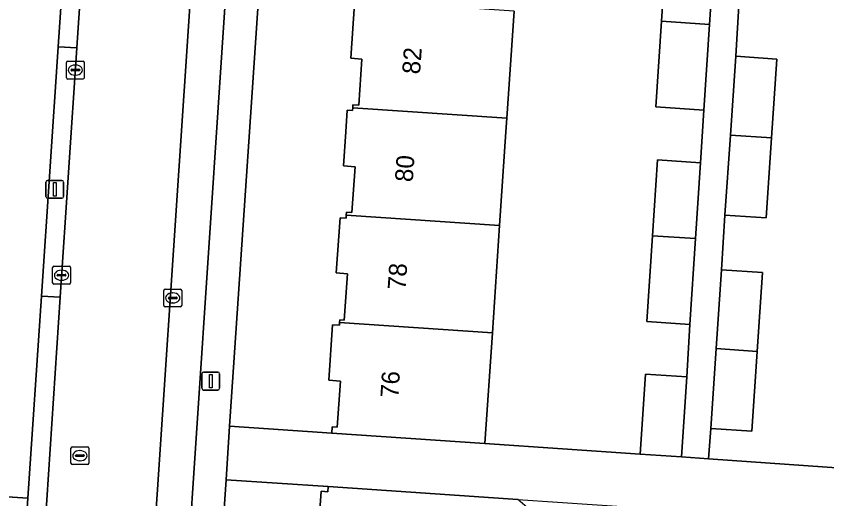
# Model space of a CAD drawing. Extents: x 161848 to 162726, y 385382 to 386521.
# Drawn here: x 162048.39 to 162093.57, y 386229.53 to 386256.45 of the extents above; entities that cross this region are included whole.
import ezdxf

# ---------------------------------------------------------------- set-up
doc = ezdxf.new("R2010")
doc.units = 0
for name, color, linetype in [('IMGEO_Erf', 7, 'Continuous'), ('IMGEO_Fietspad_gesloten', 7, 'Continuous'), ('IMGEO_Kolk', 7, 'Continuous'), ('IMGEO_Lichtmast', 7, 'Continuous'), ('IMGEO_Pand', 7, 'Continuous'), ('IMGEO_Pand_nummerreeks', 7, 'Continuous'), ('IMGEO_Parkeervlak_open', 7, 'Continuous'), ('IMGEO_Rijbaan_lokaal_open', 7, 'Continuous'), ('IMGEO_Rioolput', 7, 'Continuous'), ('IMGEO_Voetpad_open', 7, 'Continuous')]:
    doc.layers.add(name, color=color, linetype=linetype)

msp = doc.modelspace()

# ---------------------------------------------------------------- linework, layer by layer
at = {"layer": 'IMGEO_Erf'}
for points in [[(162063.574, 386282.243), (162061.387, 386250), (162060.273, 386233.58), (162065.983, 386233.191), (162066.007, 386233.542), (162066.285, 386233.523), (162066.462, 386236.093), (162065.809, 386236.138), (162066.022, 386239.238), (162066.406, 386239.212), (162066.416, 386239.36), (162066.426, 386239.512), (162066.671, 386239.496), (162066.849, 386242.086), (162066.229, 386242.128), (162066.441, 386245.209), (162066.776, 386245.186), (162066.787, 386245.35), (162066.798, 386245.516), (162067.101, 386245.496), (162067.277, 386248.052), (162066.625, 386248.097), (162066.754, 386250), (162066.835, 386251.202), (162067.136, 386251.182), (162067.147, 386251.348), (162067.157, 386251.513), (162067.487, 386251.491), (162067.66, 386254.06), (162067.038, 386254.102), (162067.243, 386257.146)], [(162076.144, 386256.728), (162075.741, 386250.77), (162075.689, 386250), (162075.335, 386244.775), (162074.93, 386238.788), (162074.512, 386232.606), (162083.163, 386232.021), (162083.465, 386236.48), (162085.77, 386236.324), (162085.937, 386239.258), (162083.536, 386239.417), (162083.854, 386244.202), (162084.134, 386248.437), (162086.533, 386248.278), (162086.723, 386251.213), (162084.035, 386251.391), (162084.351, 386256.176), (162084.631, 386260.411)], [(162088.684, 386257.384), (162088.499, 386254.216), (162090.795, 386254.062), (162090.496, 386249.661), (162090.193, 386245.202), (162087.898, 386245.357), (162087.701, 386242.306), (162089.997, 386242.152), (162089.698, 386237.751), (162089.395, 386233.292), (162087.1, 386233.447), (162086.982, 386231.759), (162097.828, 386231.002)], [(162065.161, 386226.763), (162065.379, 386229.943), (162065.759, 386229.917), (162065.779, 386230.207), (162060.094, 386230.591), (162058.568, 386208.449)]]:
    msp.add_lwpolyline(points, dxfattribs=at)
at = {"layer": 'IMGEO_Fietspad_gesloten'}
for points in [[(162054.002, 386350.846), (162045.852, 386229.774), (162049.041, 386229.563), (162049.789, 386240.833), (162050.732, 386254.748), (162051.885, 386271.703), (162053.125, 386290.31), (162053.462, 386295.238), (162056.953, 386346.978)], [(162045.595, 386176.434), (162048.664, 386223.883), (162049.041, 386229.563), (162045.852, 386229.774)]]:
    msp.add_lwpolyline(points, dxfattribs=at)
at = {"layer": 'IMGEO_Kolk'}
for p, q in [((162051.257, 386253.948), (162052.109, 386253.948)), ((162051.182, 386253.022), (162051.182, 386253.874)), ((162051.441, 386253.442), (162051.441, 386253.454)), ((162051.484, 386253.491), (162051.882, 386253.491)), ((162051.67, 386253.728), (162051.695, 386253.728)), ((162051.925, 386253.454), (162051.925, 386253.442)), ((162052.183, 386253.874), (162052.183, 386253.022)), ((162051.879, 386253.405), (162051.481, 386253.405)), ((162051.693, 386253.168), (162051.668, 386253.168)), ((162052.109, 386252.948), (162051.257, 386252.948)), ((162050.415, 386241.574), (162050.415, 386242.426)), ((162050.49, 386242.5), (162051.342, 386242.5)), ((162050.903, 386242.28), (162050.928, 386242.28)), ((162051.416, 386242.426), (162051.416, 386241.574)), ((162050.674, 386241.994), (162050.674, 386242.006)), ((162051.112, 386241.957), (162050.714, 386241.957)), ((162050.717, 386242.043), (162051.115, 386242.043)), ((162050.926, 386241.72), (162050.901, 386241.72)), ((162051.158, 386242.006), (162051.158, 386241.994)), ((162051.342, 386241.5), (162050.49, 386241.5)), ((162056.685, 386241.231), (162057.537, 386241.231)), ((162056.61, 386240.305), (162056.61, 386241.157)), ((162057.098, 386241.011), (162057.123, 386241.011)), ((162057.611, 386241.157), (162057.611, 386240.305)), ((162056.869, 386240.725), (162056.869, 386240.737)), ((162057.307, 386240.688), (162056.909, 386240.688)), ((162056.912, 386240.774), (162057.31, 386240.774)), ((162057.121, 386240.451), (162057.096, 386240.451)), ((162057.353, 386240.737), (162057.353, 386240.725)), ((162057.537, 386240.231), (162056.685, 386240.231))]:
    msp.add_line(p, q, dxfattribs=at)
for points in [[(162051.257, 386253.948), (162052.109, 386253.948)], [(162051.182, 386253.022), (162051.182, 386253.874)], [(162052.183, 386253.874), (162052.183, 386253.022)], [(162052.109, 386252.948), (162051.257, 386252.948)], [(162050.415, 386241.574), (162050.415, 386242.426)], [(162050.49, 386242.5), (162051.342, 386242.5)], [(162051.416, 386242.426), (162051.416, 386241.574)], [(162051.342, 386241.5), (162050.49, 386241.5)], [(162056.685, 386241.231), (162057.537, 386241.231)], [(162056.61, 386240.305), (162056.61, 386241.157)], [(162057.611, 386241.157), (162057.611, 386240.305)], [(162057.537, 386240.231), (162056.685, 386240.231)]]:
    msp.add_lwpolyline(points, dxfattribs=at)
for centre, radius, start, end in [((162051.259, 386253.872), 0.0765, 91.552, 178.448), ((162051.259, 386253.872), 0.0765, 91.552, 178.448), ((162052.107, 386253.872), 0.0765, 1.552, 88.448), ((162052.107, 386253.872), 0.0765, 1.552, 88.448), ((162051.481, 386253.451), 0.0403, 85.8775, 175.7526), ((162051.478, 386253.441), 0.0366, 178.938, 274.7102), ((162051.882, 386253.448), 0.043, 264.8664, 352.4533), ((162051.886, 386253.453), 0.0386, 1.7309, 96.639), ((162051.259, 386253.024), 0.0765, 181.552, 268.448), ((162051.259, 386253.024), 0.0765, 181.552, 268.448), ((162052.107, 386253.024), 0.0765, 271.552, 358.448), ((162052.107, 386253.024), 0.0765, 271.552, 358.448), ((162050.492, 386242.424), 0.0765, 91.552, 178.448), ((162050.492, 386242.424), 0.0765, 91.552, 178.448), ((162051.34, 386242.424), 0.0765, 1.552, 88.448), ((162051.34, 386242.424), 0.0765, 1.552, 88.448), ((162050.714, 386242.003), 0.0403, 85.8775, 175.7526), ((162050.711, 386241.993), 0.0366, 178.938, 274.7102), ((162051.115, 386242), 0.043, 264.8664, 352.4533), ((162051.119, 386242.005), 0.0386, 1.7309, 96.639), ((162050.492, 386241.576), 0.0765, 181.552, 268.448), ((162050.492, 386241.576), 0.0765, 181.552, 268.448), ((162051.34, 386241.576), 0.0765, 271.552, 358.448), ((162051.34, 386241.576), 0.0765, 271.552, 358.448), ((162056.687, 386241.155), 0.0765, 91.552, 178.448), ((162056.687, 386241.155), 0.0765, 91.552, 178.448), ((162057.535, 386241.155), 0.0765, 1.552, 88.448), ((162057.535, 386241.155), 0.0765, 1.552, 88.448), ((162056.909, 386240.734), 0.0403, 85.8775, 175.7526), ((162056.906, 386240.724), 0.0366, 178.938, 274.7102), ((162057.31, 386240.731), 0.043, 264.8664, 352.4533), ((162057.314, 386240.736), 0.0386, 1.7309, 96.639), ((162056.687, 386240.307), 0.0765, 181.552, 268.448), ((162056.687, 386240.307), 0.0765, 181.552, 268.448), ((162057.535, 386240.307), 0.0765, 271.552, 358.448), ((162057.535, 386240.307), 0.0765, 271.552, 358.448)]:
    msp.add_arc(centre, radius, start, end, dxfattribs=at)
for centre, major_axis, ratio, start_param, end_param in [((162051.669, 386253.448), (-0.387, 0.002), 0.722429, 4.712389, 7.853982), ((162051.694, 386253.448), (-0.39, 0.002), 0.717154, 1.570796, 4.712389), ((162050.902, 386242), (-0.387, 0.002), 0.722429, 4.712389, 7.853982), ((162050.927, 386242), (-0.39, 0.002), 0.717154, 1.570796, 4.712389), ((162057.097, 386240.731), (-0.387, 0.002), 0.722429, 4.712389, 7.853982), ((162057.122, 386240.731), (-0.39, 0.002), 0.717154, 1.570796, 4.712389)]:
    msp.add_ellipse(centre, major_axis=major_axis, ratio=ratio, start_param=start_param, end_param=end_param, dxfattribs=at)
at = {"layer": 'IMGEO_Lichtmast'}
for p, q in [((162050.037, 386246.393), (162050.037, 386247.193)), ((162050.037, 386247.193), (162050.037, 386246.393)), ((162050.137, 386247.293), (162050.927, 386247.293)), ((162050.927, 386247.293), (162050.137, 386247.293)), ((162051.027, 386247.193), (162051.027, 386246.393)), ((162051.027, 386246.393), (162051.027, 386247.193)), ((162050.927, 386246.293), (162050.137, 386246.293)), ((162050.137, 386246.293), (162050.927, 386246.293)), ((162058.733, 386235.695), (162058.733, 386236.495)), ((162058.733, 386236.495), (162058.733, 386235.695)), ((162058.833, 386236.595), (162059.623, 386236.595)), ((162059.623, 386236.595), (162058.833, 386236.595)), ((162059.723, 386236.495), (162059.723, 386235.695)), ((162059.723, 386235.695), (162059.723, 386236.495)), ((162059.623, 386235.595), (162058.833, 386235.595)), ((162058.833, 386235.595), (162059.623, 386235.595))]:
    msp.add_line(p, q, dxfattribs=at)
for points in [[(162050.457, 386247.168), (162050.607, 386247.168), (162050.607, 386246.418), (162050.457, 386246.418), (162050.457, 386247.168)], [(162059.153, 386236.47), (162059.303, 386236.47), (162059.303, 386235.72), (162059.153, 386235.72), (162059.153, 386236.47)]]:
    msp.add_lwpolyline(points, dxfattribs=at)
for centre, start, end in [((162050.137, 386247.193), 90, 180), ((162050.137, 386247.193), 90, 180), ((162050.927, 386247.193), 0, 90), ((162050.927, 386247.193), 360, 90), ((162050.137, 386246.393), 180, 270), ((162050.137, 386246.393), 180, 270), ((162050.927, 386246.393), 270, 0), ((162050.927, 386246.393), 270, 0), ((162058.833, 386236.495), 90, 180), ((162058.833, 386236.495), 90, 180), ((162059.623, 386236.495), 0, 90), ((162059.623, 386236.495), 360, 90), ((162058.833, 386235.695), 180, 270), ((162058.833, 386235.695), 180, 270), ((162059.623, 386235.695), 270, 0), ((162059.623, 386235.695), 270, 0)]:
    msp.add_arc(centre, 0.1, start, end, dxfattribs=at)
at = {"layer": 'IMGEO_Pand'}
for points in [[(162087.32, 386260.233), (162084.631, 386260.411), (162084.351, 386256.176), (162087.039, 386255.995)], [(162075.741, 386250.77), (162076.144, 386256.728), (162067.565, 386257.305), (162067.553, 386257.125), (162067.243, 386257.146), (162067.038, 386254.102), (162067.66, 386254.06), (162067.487, 386251.491), (162067.157, 386251.513), (162067.147, 386251.348)], [(162084.035, 386251.391), (162086.723, 386251.213), (162087.039, 386255.995), (162084.351, 386256.176)], [(162090.795, 386254.062), (162088.499, 386254.216), (162088.201, 386249.819), (162090.496, 386249.661)], [(162067.147, 386251.348), (162067.136, 386251.182), (162066.835, 386251.202), (162066.754, 386250), (162066.625, 386248.097), (162067.277, 386248.052), (162067.101, 386245.496), (162066.798, 386245.516), (162066.787, 386245.35), (162075.335, 386244.775), (162075.689, 386250), (162075.741, 386250.77)], [(162087.898, 386245.357), (162090.193, 386245.202), (162090.496, 386249.661), (162088.201, 386249.819)], [(162086.533, 386248.278), (162084.134, 386248.437), (162083.854, 386244.202), (162086.253, 386244.041)], [(162074.93, 386238.788), (162075.335, 386244.775), (162066.787, 386245.35), (162066.776, 386245.186), (162066.441, 386245.209), (162066.229, 386242.128), (162066.849, 386242.086), (162066.671, 386239.496), (162066.426, 386239.512), (162066.416, 386239.36)], [(162086.253, 386244.041), (162083.854, 386244.202), (162083.536, 386239.417), (162085.937, 386239.258)], [(162089.997, 386242.152), (162087.701, 386242.306), (162087.403, 386237.909), (162089.698, 386237.751)], [(162074.512, 386232.606), (162074.93, 386238.788), (162066.416, 386239.36), (162066.406, 386239.212), (162066.022, 386239.238), (162065.809, 386236.138), (162066.462, 386236.093), (162066.285, 386233.523), (162066.007, 386233.542), (162065.983, 386233.191)], [(162087.1, 386233.447), (162089.395, 386233.292), (162089.698, 386237.751), (162087.403, 386237.909)], [(162085.468, 386231.865), (162085.77, 386236.324), (162083.465, 386236.48), (162083.163, 386232.021)], [(162076.357, 386229.489), (162065.779, 386230.207), (162065.759, 386229.917), (162065.379, 386229.943), (162065.161, 386226.763), (162065.821, 386226.718), (162065.647, 386224.183), (162065.37, 386224.202), (162065.359, 386224.048), (162073.973, 386223.455), (162075.769, 386223.331), (162075.999, 386223.316), (162076.493, 386223.576), (162076.854, 386228.898), (162076.864, 386229.047)]]:
    msp.add_lwpolyline(points, close=True, dxfattribs=at)
at = {"layer": 'IMGEO_Parkeervlak_open'}
for points in [[(162059.693, 386281.473), (162053.989, 386196.163)], [(162056.041, 386197.131), (162061.566, 386280.169)]]:
    msp.add_lwpolyline(points, dxfattribs=at)
at = {"layer": 'IMGEO_Rijbaan_lokaal_open'}
for points in [[(162058.028, 386346.909), (162054.511, 386295.129), (162054.173, 386290.223), (162052.908, 386271.635), (162051.766, 386254.681), (162050.834, 386240.782), (162049.721, 386223.815), (162046.601, 386176.338), (162046.003, 386167.514), (162045.648, 386162.285), (162044.342, 386142.167), (162043.224, 386125.333), (162042.345, 386112.63), (162048.375, 386112.1), (162048.498, 386113.868), (162051.328, 386155.749)], [(162052.627, 386175.581), (162053.605, 386189.925), (162053.989, 386196.163), (162059.693, 386281.473), (162059.775, 386282.378)]]:
    msp.add_lwpolyline(points, dxfattribs=at)
at = {"layer": 'IMGEO_Rioolput'}
for p, q in [((162051.437, 386231.507), (162051.437, 386232.359)), ((162051.512, 386232.433), (162052.364, 386232.433)), ((162051.925, 386232.213), (162051.95, 386232.213)), ((162052.438, 386232.359), (162052.438, 386231.507)), ((162051.696, 386231.927), (162051.696, 386231.939)), ((162052.134, 386231.89), (162051.736, 386231.89)), ((162051.739, 386231.976), (162052.137, 386231.976)), ((162052.18, 386231.939), (162052.18, 386231.927)), ((162052.364, 386231.433), (162051.512, 386231.433)), ((162051.948, 386231.653), (162051.923, 386231.653))]:
    msp.add_line(p, q, dxfattribs=at)
for points in [[(162051.437, 386231.507), (162051.437, 386232.359)], [(162051.512, 386232.433), (162052.364, 386232.433)], [(162052.438, 386232.359), (162052.438, 386231.507)], [(162052.364, 386231.433), (162051.512, 386231.433)]]:
    msp.add_lwpolyline(points, dxfattribs=at)
for centre, radius, start, end in [((162051.514, 386232.357), 0.0765, 91.552, 178.448), ((162051.514, 386232.357), 0.0765, 91.552, 178.448), ((162052.362, 386232.357), 0.0765, 1.552, 88.448), ((162052.362, 386232.357), 0.0765, 1.552, 88.448), ((162051.736, 386231.936), 0.0403, 85.8775, 175.7526), ((162051.733, 386231.926), 0.0366, 178.938, 274.7102), ((162052.137, 386231.933), 0.043, 264.8664, 352.4533), ((162052.141, 386231.938), 0.0386, 1.7309, 96.639), ((162051.514, 386231.509), 0.0765, 181.552, 268.448), ((162051.514, 386231.509), 0.0765, 181.552, 268.448), ((162052.362, 386231.509), 0.0765, 271.552, 358.448), ((162052.362, 386231.509), 0.0765, 271.552, 358.448)]:
    msp.add_arc(centre, radius, start, end, dxfattribs=at)
for centre, major_axis, ratio, start_param, end_param in [((162051.924, 386231.933), (-0.387, 0.002), 0.722429, 4.712389, 7.853982), ((162051.949, 386231.933), (-0.39, 0.002), 0.717154, 1.570796, 4.712389)]:
    msp.add_ellipse(centre, major_axis=major_axis, ratio=ratio, start_param=start_param, end_param=end_param, dxfattribs=at)
at = {"layer": 'IMGEO_Voetpad_open'}
for points in [[(162060.273, 386233.58), (162061.387, 386250), (162063.574, 386282.243)], [(162061.566, 386280.169), (162056.041, 386197.131)], [(162087.32, 386260.233), (162087.039, 386255.995), (162086.723, 386251.213), (162086.533, 386248.278), (162086.253, 386244.041), (162085.937, 386239.258), (162085.77, 386236.324), (162085.468, 386231.865), (162086.982, 386231.759), (162087.1, 386233.447), (162087.403, 386237.909), (162087.701, 386242.306), (162087.898, 386245.357), (162088.201, 386249.819), (162088.499, 386254.216), (162088.684, 386257.384)], [(162056.49, 386176.046), (162057.463, 386194.369), (162057.784, 386200.519), (162058.049, 386200.528), (162058.568, 386208.449), (162060.094, 386230.591), (162060.273, 386233.58)]]:
    msp.add_lwpolyline(points, dxfattribs=at)
for points in [[(162051.885, 386271.703), (162050.732, 386254.748), (162051.766, 386254.681), (162052.908, 386271.635)], [(162051.766, 386254.681), (162050.732, 386254.748), (162049.789, 386240.833), (162050.834, 386240.782)], [(162050.834, 386240.782), (162049.789, 386240.833), (162049.041, 386229.563), (162048.664, 386223.883), (162049.721, 386223.815)], [(162097.828, 386231.002), (162086.982, 386231.759), (162085.468, 386231.865), (162083.163, 386232.021), (162074.512, 386232.606), (162065.983, 386233.191), (162060.273, 386233.58), (162060.094, 386230.591), (162065.779, 386230.207), (162076.357, 386229.489), (162082.982, 386229.04), (162085.287, 386228.884), (162086.803, 386228.782), (162097.672, 386228.051), (162106.254, 386227.461), (162110.463, 386227.177), (162110.661, 386230.145), (162106.423, 386230.412)]]:
    msp.add_lwpolyline(points, close=True, dxfattribs=at)

# ---------------------------------------------------------------- texts
at = {"layer": 'IMGEO_Pand_nummerreeks'}
for s, p in [('82', (162070.898, 386253.193)), ('80', (162070.493, 386247.179)), ('78', (162070.087, 386241.159)), ('76', (162069.682, 386235.137))]:
    msp.add_text(s, height=1, rotation=86.1444, dxfattribs=at).set_placement(p)

doc.saveas('drawing.dxf')
